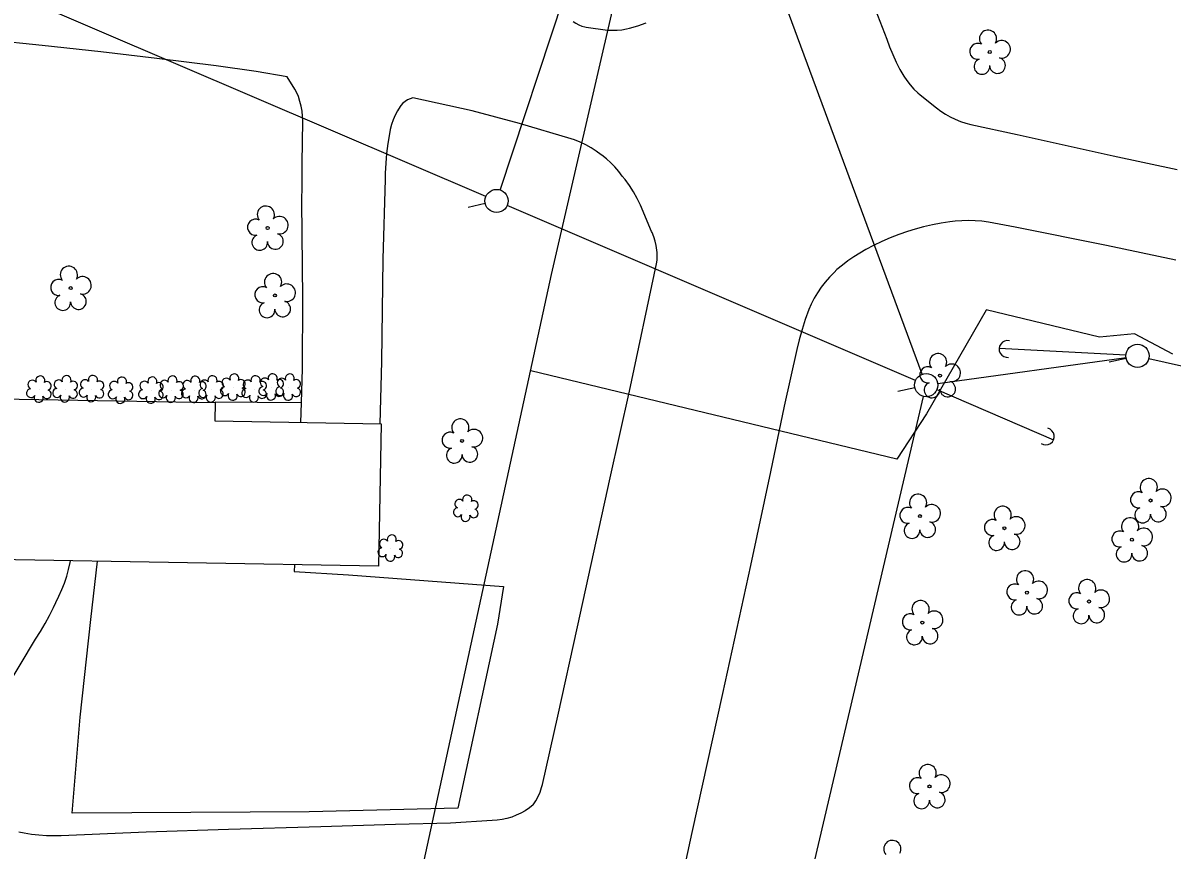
# Model space of a CAD drawing. Extents: x 1611576 to 1617186, y 899279 to 905462.
# Drawn here: x 1616263.7 to 1616511.6, y 900551.3 to 900729.9 of the extents above; entities that cross this region are included whole.
import ezdxf

# ---------------------------------------------------------------- set-up
doc = ezdxf.new("R2010")
doc.units = 0
for name, color, linetype in [('Default', 7, 'Continuous'), ('Exist Building', 7, 'Continuous'), ('Exist Other Culture Area Outline', 7, 'Continuous'), ('Exist Other Culture Fence Line', 7, 'Continuous'), ('Exist Roads EOP', 7, 'Continuous'), ('Exist Roads EOP Other', 7, 'Continuous'), ('Exist Vegetation Shrub CELL', 7, 'Continuous'), ('Exist Vegetation Tree CELL', 7, 'Continuous'), ('P Pole (Pow Co) CELL', 7, 'Continuous'), ('Prop 2 In Gas Line (St)', 7, 'Continuous'), ('Prop 6 In Gas Line (B2)', 7, 'Continuous'), ('Prop OH Pow Lines', 7, 'Continuous'), ('Prop OH Tel CATV Lines', 7, 'Continuous'), ('Prop OH Tel Lines', 7, 'Continuous')]:
    doc.layers.add(name, color=color, linetype=linetype)

msp = doc.modelspace()

# ---------------------------------------------------------------- linework, layer by layer
at = {"layer": 'Default'}
for p, q in [((1616363.43, 900690.86), (1616359.78, 900690.02)), ((1616501.77, 900657.42), (1616498.11, 900656.58)), ((1616456.17, 900651.1), (1616452.51, 900650.27))]:
    msp.add_line(p, q, dxfattribs=at)
for centre in [(1616365.87, 900691.42), (1616504.2, 900657.98), (1616458.6, 900651.66)]:
    msp.add_circle(centre, 2.5, dxfattribs=at)
at = {"layer": 'Exist Building'}
msp.add_lwpolyline([(1616340.39, 900612.54), (1616257.91, 900614.02), (1616258.53, 900648.73), (1616305.14, 900647.89), (1616305.07, 900643.95), (1616340.94, 900643.31)], close=True, dxfattribs=at)
at = {"layer": 'Exist Other Culture Area Outline'}
msp.add_lwpolyline([(1616323.76, 900647.8), (1616314.18, 900647.94), (1616305.17, 900648)], dxfattribs=at)
at = {"layer": 'Exist Other Culture Fence Line'}
msp.add_lwpolyline([(1616322.29, 900612.87), (1616322.23, 900611.4), (1616333.9, 900610.66), (1616367.37, 900608.2), (1616366.05, 900600.04), (1616357.51, 900560.28), (1616325.4, 900559.48), (1616287.16, 900559.29), (1616274.28, 900559.22), (1616276.02, 900579.92), (1616278.35, 900601.04), (1616279.76, 900613.63)], dxfattribs=at)
at = {"layer": 'Exist Roads EOP'}
for points in [[(1616449.34, 900741.63), (1616447.6, 900732.86), (1616450.09, 900726.38), (1616450.69, 900724.7), (1616451.37, 900723.05), (1616452.12, 900721.43), (1616452.94, 900719.84), (1616453.76, 900718.4), (1616454.43, 900717.42), (1616455.16, 900716.48), (1616455.96, 900715.6), (1616456.81, 900714.77), (1616457.32, 900714.32), (1616460.8, 900711.55), (1616461.75, 900710.83), (1616462.75, 900710.17), (1616463.8, 900709.58), (1616464.87, 900709.07), (1616465.99, 900708.62), (1616467.12, 900708.26), (1616468.26, 900707.97), (1616478.26, 900705.78), (1616498.95, 900701.19), (1616512.77, 900698.21)], [(1616320.68, 900718.26), (1616314.03, 900719.38), (1616305.33, 900720.57), (1616292.54, 900722.19), (1616280.44, 900723.64), (1616267.83, 900724.99), (1616256.61, 900726.13), (1616241.66, 900727.29), (1616228.31, 900728.29), (1616212.69, 900729.17), (1616207.32, 900729.47), (1616206.09, 900729.53), (1616204.86, 900729.51), (1616203.63, 900729.42), (1616202.27, 900729.25), (1616201.83, 900729.12), (1616201.41, 900728.92), (1616201.09, 900728.7)], [(1616382.41, 900730.19), (1616382.99, 900729.79), (1616383.61, 900729.46), (1616384.26, 900729.2), (1616384.94, 900729.01), (1616385.2, 900728.96), (1616389.83, 900728.34), (1616390.85, 900728.28), (1616391.87, 900728.3), (1616392.89, 900728.4), (1616393.9, 900728.57), (1616394.6, 900728.74), (1616396.4, 900729.27), (1616398.19, 900729.88)], [(1616390.37, 900631.67), (1616394.53, 900650.33), (1616400.42, 900677.82), (1616400.54, 900678.65), (1616400.57, 900679.48), (1616400.54, 900680.31), (1616400.48, 900680.79), (1616400.33, 900681.78), (1616400.1, 900682.76), (1616399.8, 900683.71), (1616399.43, 900684.64), (1616399.34, 900684.83), (1616396.94, 900690.54), (1616396.21, 900691.98), (1616395.4, 900693.37), (1616394.53, 900694.73), (1616393.6, 900696.04), (1616393.01, 900696.8), (1616392.24, 900697.8), (1616391.4, 900698.76), (1616390.51, 900699.66), (1616389.57, 900700.5), (1616388.58, 900701.29), (1616388.47, 900701.37), (1616387.4, 900702.15), (1616386.29, 900702.87), (1616385.13, 900703.52), (1616383.94, 900704.1), (1616382.72, 900704.61), (1616381.97, 900704.87), (1616370.81, 900708.14), (1616360.58, 900710.89), (1616347.83, 900713.66)], [(1616512.48, 900678.67), (1616497.49, 900681.81), (1616477.77, 900685.76), (1616472.07, 900686.84), (1616470.63, 900687.04), (1616469.19, 900687.16), (1616467.74, 900687.2), (1616466.29, 900687.17), (1616464.85, 900687.06), (1616463.73, 900686.92), (1616461.82, 900686.64), (1616459.92, 900686.28), (1616458.04, 900685.84), (1616456.18, 900685.32), (1616454.54, 900684.8), (1616452.67, 900684.16), (1616450.83, 900683.44), (1616449.01, 900682.65), (1616447.23, 900681.79), (1616445.59, 900680.91), (1616444.25, 900680.18), (1616442.96, 900679.38), (1616441.7, 900678.52), (1616440.5, 900677.59), (1616439.34, 900676.6), (1616438.7, 900676.01), (1616437.73, 900674.99), (1616436.81, 900673.91), (1616435.96, 900672.79), (1616435.17, 900671.62), (1616434.44, 900670.4), (1616433.79, 900669.15), (1616433.27, 900668.02), (1616432.5, 900665.84), (1616431.8, 900663.64), (1616431.18, 900661.42), (1616430.66, 900659.32), (1616427.97, 900647.11), (1616425.03, 900632.93)], [(1616425.03, 900632.93), (1616420.67, 900612.67), (1616414.62, 900585.05), (1616408, 900555.08), (1616401.66, 900525.8)], [(1616373.81, 900561), (1616374.36, 900561.88), (1616374.85, 900562.8), (1616375.27, 900563.76), (1616375.61, 900564.75), (1616375.79, 900565.39), (1616379.12, 900580.17), (1616383.36, 900599.46), (1616390.37, 900631.67)]]:
    msp.add_lwpolyline(points, dxfattribs=at)
at = {"layer": 'Exist Roads EOP Other'}
for points in [[(1616323.61, 900643.62), (1616323.76, 900647.8), (1616324.01, 900655.25), (1616324.09, 900670.33), (1616323.87, 900691.31), (1616323.89, 900694.8), (1616323.95, 900699.61), (1616324.04, 900708.68), (1616324.01, 900709.76), (1616323.9, 900710.83), (1616323.71, 900711.89), (1616323.45, 900712.93), (1616323.12, 900713.95), (1616322.68, 900714.93), (1616322.34, 900715.59), (1616320.68, 900718.26)], [(1616347.83, 900713.66), (1616347.24, 900713.48), (1616346.68, 900713.23), (1616346.15, 900712.9), (1616345.67, 900712.51), (1616345.24, 900712.06), (1616345.05, 900711.82), (1616344.48, 900710.9), (1616343.99, 900709.94), (1616343.56, 900708.95), (1616343.21, 900707.93), (1616342.94, 900706.89), (1616342.75, 900705.9), (1616342.41, 900703.8), (1616342.15, 900701.69), (1616341.97, 900699.57), (1616341.87, 900697.44), (1616341.84, 900696.13), (1616341.34, 900678.89), (1616341.02, 900656.75), (1616340.65, 900643.32)], [(1616256.39, 900580.2), (1616266.41, 900596.8), (1616267.47, 900598.45), (1616268.46, 900600.15), (1616269.39, 900601.88), (1616270.24, 900603.65), (1616270.73, 900604.74), (1616271.43, 900606.1), (1616272.07, 900607.5), (1616272.63, 900608.92), (1616273.12, 900610.38), (1616273.53, 900611.86), (1616273.86, 900613.35), (1616273.93, 900613.73)], [(1616373.81, 900561), (1616372.95, 900560.34), (1616372.06, 900559.75), (1616371.12, 900559.22), (1616370.14, 900558.77), (1616369.14, 900558.39), (1616368.11, 900558.08), (1616367.06, 900557.85), (1616365.99, 900557.69), (1616364.92, 900557.62), (1616364.92, 900557.62), (1616355.9, 900557.06), (1616344.06, 900556.79), (1616327.98, 900556.3), (1616308.02, 900555.71), (1616290.28, 900555.14), (1616271.93, 900554.35), (1616270.33, 900554.3), (1616268.73, 900554.33), (1616267.13, 900554.44), (1616265.54, 900554.63), (1616263.96, 900554.89), (1616262.78, 900555.15)]]:
    msp.add_lwpolyline(points, dxfattribs=at)
at = {"layer": 'Exist Vegetation Shrub CELL'}
for p, q in [((1616267.2, 900650.62), (1616267.2, 900650.62)), ((1616272.83, 900650.68), (1616272.83, 900650.68)), ((1616278.54, 900650.73), (1616278.54, 900650.73)), ((1616284.82, 900650.37), (1616284.82, 900650.37)), ((1616291.37, 900650.39), (1616291.37, 900650.39)), ((1616295.71, 900650.6), (1616295.71, 900650.6)), ((1616300.63, 900650.57), (1616300.63, 900650.57)), ((1616304.34, 900650.66), (1616304.34, 900650.66)), ((1616309.05, 900651.06), (1616309.05, 900651.06)), ((1616313.63, 900650.66), (1616313.63, 900650.66)), ((1616317.33, 900651.08), (1616317.33, 900651.08)), ((1616321.01, 900651.05), (1616321.01, 900651.05)), ((1616359.32, 900624.89), (1616359.32, 900624.89)), ((1616343.03, 900616.28), (1616343.03, 900616.28))]:
    msp.add_line(p, q, dxfattribs=at)
for centre, radius, start, end in [((1616265.71, 900651.75), 0.968, 35.8908, 245.4216), ((1616267.42, 900652.66), 0.99, 334.8391, 200.4717), ((1616271.35, 900651.8), 0.968, 35.8908, 245.4216), ((1616273.06, 900652.72), 0.99, 334.8391, 200.4717), ((1616277.06, 900651.86), 0.968, 35.8908, 245.4216), ((1616278.77, 900652.77), 0.99, 334.8391, 200.4717), ((1616280.21, 900651.6), 0.929, 284.4567, 126.0861), ((1616285.05, 900652.41), 0.99, 334.8391, 200.4717), ((1616289.89, 900651.52), 0.968, 35.8908, 245.4216), ((1616291.6, 900652.43), 0.99, 334.8391, 200.4717), ((1616294.22, 900651.73), 0.968, 35.8908, 245.4216), ((1616295.94, 900652.64), 0.99, 334.8391, 200.4717), ((1616299.15, 900651.69), 0.968, 35.8908, 245.4216), ((1616300.86, 900652.61), 0.99, 334.8391, 200.4717), ((1616302.85, 900651.79), 0.968, 35.8908, 245.4216), ((1616304.57, 900652.7), 0.99, 334.8391, 200.4717), ((1616307.57, 900652.18), 0.968, 35.8908, 245.4216), ((1616309.28, 900653.1), 0.99, 334.8391, 200.4717), ((1616310.72, 900651.92), 0.929, 284.4567, 126.0861), ((1616312.15, 900651.79), 0.968, 35.8908, 245.4216), ((1616313.86, 900652.7), 0.99, 334.8391, 200.4717), ((1616315.85, 900652.21), 0.968, 35.8908, 245.4216), ((1616317.56, 900653.12), 0.99, 334.8391, 200.4717), ((1616319, 900651.95), 0.929, 284.4567, 126.0861), ((1616319.53, 900652.18), 0.968, 35.8908, 245.4216), ((1616321.24, 900653.09), 0.99, 334.8391, 200.4717), ((1616322.68, 900651.92), 0.929, 284.4567, 126.0861), ((1616265.4, 900649.92), 0.955, 95.1099, 327.9534), ((1616268.83, 900649.69), 0.937, 204.9913, 73.4601), ((1616268.87, 900651.49), 0.929, 284.4567, 126.0861), ((1616271.03, 900649.97), 0.955, 95.1099, 327.9534), ((1616274.47, 900649.75), 0.937, 204.9913, 73.4601), ((1616274.5, 900651.55), 0.929, 284.4567, 126.0861), ((1616276.74, 900650.03), 0.955, 95.1099, 327.9534), ((1616280.18, 900649.81), 0.937, 204.9913, 73.4601), ((1616283.02, 900649.67), 0.955, 95.1099, 327.9534), ((1616283.34, 900651.5), 0.968, 35.8908, 245.4216), ((1616286.46, 900649.44), 0.937, 204.9913, 73.4601), ((1616286.49, 900651.24), 0.929, 284.4567, 126.0861), ((1616289.57, 900649.69), 0.955, 95.1099, 327.9534), ((1616293.01, 900649.46), 0.937, 204.9913, 73.4601), ((1616293.04, 900651.26), 0.929, 284.4567, 126.0861), ((1616293.91, 900649.9), 0.955, 95.1099, 327.9534), ((1616297.34, 900649.67), 0.937, 204.9913, 73.4601), ((1616297.38, 900651.47), 0.929, 284.4567, 126.0861), ((1616298.83, 900649.86), 0.955, 95.1099, 327.9534), ((1616302.27, 900649.64), 0.937, 204.9913, 73.4601), ((1616302.54, 900649.96), 0.955, 95.1099, 327.9534), ((1616302.3, 900651.44), 0.929, 284.4567, 126.0861), ((1616305.97, 900649.73), 0.937, 204.9913, 73.4601), ((1616306.01, 900651.53), 0.929, 284.4567, 126.0861), ((1616307.25, 900650.35), 0.955, 95.1099, 327.9534), ((1616310.69, 900650.13), 0.937, 204.9913, 73.4601), ((1616311.83, 900649.95), 0.955, 95.1099, 327.9534), ((1616315.27, 900649.73), 0.937, 204.9913, 73.4601), ((1616315.53, 900650.38), 0.955, 95.1099, 327.9534), ((1616315.3, 900651.53), 0.929, 284.4567, 126.0861), ((1616318.97, 900650.16), 0.937, 204.9913, 73.4601), ((1616319.21, 900650.35), 0.955, 95.1099, 327.9534), ((1616322.65, 900650.12), 0.937, 204.9913, 73.4601), ((1616267.07, 900648.94), 0.984, 151.2797, 21.387), ((1616272.7, 900648.99), 0.984, 151.2797, 21.387), ((1616278.41, 900649.05), 0.984, 151.2797, 21.387), ((1616284.69, 900648.69), 0.984, 151.2797, 21.387), ((1616291.24, 900648.71), 0.984, 151.2797, 21.387), ((1616295.58, 900648.92), 0.984, 151.2797, 21.387), ((1616300.5, 900648.88), 0.984, 151.2797, 21.387), ((1616304.21, 900648.98), 0.984, 151.2797, 21.387), ((1616308.92, 900649.37), 0.984, 151.2797, 21.387), ((1616313.5, 900648.98), 0.984, 151.2797, 21.387), ((1616317.2, 900649.4), 0.984, 151.2797, 21.387), ((1616320.88, 900649.37), 0.984, 151.2797, 21.387), ((1616359.55, 900626.93), 0.99, 334.8391, 200.4717), ((1616357.84, 900626.02), 0.968, 35.8908, 245.4216), ((1616360.99, 900625.76), 0.929, 284.4567, 126.0861), ((1616357.52, 900624.19), 0.955, 95.1099, 327.9534), ((1616359.19, 900623.21), 0.984, 151.2797, 21.387), ((1616360.96, 900623.96), 0.937, 204.9913, 73.4601), ((1616341.55, 900617.41), 0.968, 35.8908, 245.4216), ((1616343.26, 900618.32), 0.99, 334.8391, 200.4717), ((1616344.71, 900617.15), 0.929, 284.4567, 126.0861), ((1616341.23, 900615.57), 0.955, 95.1099, 327.9534), ((1616344.67, 900615.35), 0.937, 204.9913, 73.4601), ((1616342.91, 900614.59), 0.984, 151.2797, 21.387)]:
    msp.add_arc(centre, radius, start, end, dxfattribs=at)
at = {"layer": 'Exist Vegetation Tree CELL'}
for p, q in [((1616472.32, 900723.58), (1616472.32, 900723.58)), ((1616316.47, 900685.6), (1616316.47, 900685.6)), ((1616273.97, 900672.6), (1616273.97, 900672.6)), ((1616318.04, 900671.02), (1616318.04, 900671.02)), ((1616461.56, 900653.73), (1616461.56, 900653.73)), ((1616358.44, 900639.62), (1616358.44, 900639.62)), ((1616507.02, 900626.74), (1616507.02, 900626.74)), ((1616457.24, 900623.38), (1616457.24, 900623.38)), ((1616475.48, 900620.76), (1616475.48, 900620.76)), ((1616502.99, 900618.28), (1616502.99, 900618.28)), ((1616480.33, 900606.84), (1616480.33, 900606.84)), ((1616493.73, 900604.93), (1616493.73, 900604.93)), ((1616457.76, 900600.39), (1616457.76, 900600.39)), ((1616459.31, 900565), (1616459.31, 900565))]:
    msp.add_line(p, q, dxfattribs=at)
for centre in [(1616472.32, 900723.58), (1616316.47, 900685.6), (1616273.97, 900672.6), (1616318.04, 900671.02), (1616461.56, 900653.73), (1616358.44, 900639.62), (1616507.02, 900626.74), (1616457.24, 900623.38), (1616475.48, 900620.76), (1616502.99, 900618.28), (1616480.33, 900606.84), (1616493.73, 900604.93), (1616457.76, 900600.39), (1616459.31, 900565)]:
    msp.add_circle(centre, 0.326, dxfattribs=at)
for centre, radius, start, end in [((1616471.94, 900726.45), 1.86, 330.1651, 219.7134), ((1616469.72, 900723.73), 1.73, 62.6636, 279.3457), ((1616474.87, 900724.17), 1.9, 257.1011, 134.1999), ((1616470.62, 900720.46), 1.69, 111.5671, 6.231), ((1616473.99, 900720.68), 1.7, 181.2822, 74.56), ((1616316.09, 900688.47), 1.86, 330.1651, 219.7134), ((1616313.87, 900685.75), 1.73, 62.6636, 279.3457), ((1616319.02, 900686.19), 1.9, 257.1011, 134.1999), ((1616314.77, 900682.48), 1.69, 111.5671, 6.231), ((1616318.14, 900682.7), 1.7, 181.2822, 74.56), ((1616273.58, 900675.47), 1.86, 330.1651, 219.7134), ((1616276.52, 900673.19), 1.9, 257.1011, 134.1999), ((1616317.65, 900673.89), 1.86, 330.1651, 219.7134), ((1616271.36, 900672.75), 1.73, 62.6636, 279.3457), ((1616315.43, 900671.17), 1.73, 62.6636, 279.3457), ((1616320.59, 900671.6), 1.9, 257.1011, 134.1999), ((1616272.26, 900669.48), 1.69, 111.5671, 6.231), ((1616275.64, 900669.7), 1.7, 181.2822, 74.56), ((1616316.34, 900667.89), 1.69, 111.5671, 6.231), ((1616319.71, 900668.12), 1.7, 181.2822, 74.56), ((1616461.17, 900656.6), 1.86, 330.1651, 219.7134), ((1616458.95, 900653.88), 1.73, 62.6636, 279.3457), ((1616464.11, 900654.32), 1.9, 257.1011, 134.1999), ((1616459.85, 900650.61), 1.69, 111.5671, 6.231), ((1616463.23, 900650.83), 1.7, 181.2822, 74.56), ((1616358.06, 900642.49), 1.86, 330.1651, 219.7134), ((1616355.84, 900639.77), 1.73, 62.6636, 279.3457), ((1616360.99, 900640.21), 1.9, 257.1011, 134.1999), ((1616356.74, 900636.5), 1.69, 111.5671, 6.231), ((1616360.12, 900636.72), 1.7, 181.2822, 74.56), ((1616506.63, 900629.61), 1.86, 330.1651, 219.7134), ((1616456.85, 900626.25), 1.86, 330.1651, 219.7134), ((1616504.41, 900626.89), 1.73, 62.6636, 279.3457), ((1616509.57, 900627.32), 1.9, 257.1011, 134.1999), ((1616454.63, 900623.53), 1.73, 62.6636, 279.3457), ((1616459.79, 900623.97), 1.9, 257.1011, 134.1999), ((1616475.1, 900623.63), 1.86, 330.1651, 219.7134), ((1616508.69, 900623.84), 1.7, 181.2822, 74.56), ((1616478.03, 900621.35), 1.9, 257.1011, 134.1999), ((1616502.61, 900621.15), 1.86, 330.1651, 219.7134), ((1616505.31, 900623.61), 1.69, 111.5671, 6.231), ((1616455.53, 900620.26), 1.69, 111.5671, 6.231), ((1616458.91, 900620.48), 1.7, 181.2822, 74.56), ((1616472.88, 900620.91), 1.73, 62.6636, 279.3457), ((1616505.54, 900618.87), 1.9, 257.1011, 134.1999), ((1616473.78, 900617.64), 1.69, 111.5671, 6.231), ((1616477.15, 900617.86), 1.7, 181.2822, 74.56), ((1616500.39, 900618.43), 1.73, 62.6636, 279.3457), ((1616501.29, 900615.16), 1.69, 111.5671, 6.231), ((1616504.67, 900615.38), 1.7, 181.2822, 74.56), ((1616479.94, 900609.72), 1.86, 330.1651, 219.7134), ((1616477.72, 900607), 1.73, 62.6636, 279.3457), ((1616482.88, 900607.43), 1.9, 257.1011, 134.1999), ((1616493.34, 900607.8), 1.86, 330.1651, 219.7134), ((1616482, 900603.94), 1.7, 181.2822, 74.56), ((1616491.12, 900605.08), 1.73, 62.6636, 279.3457), ((1616496.28, 900605.52), 1.9, 257.1011, 134.1999), ((1616457.38, 900603.27), 1.86, 330.1651, 219.7134), ((1616478.63, 900603.72), 1.69, 111.5671, 6.231), ((1616492.03, 900601.81), 1.69, 111.5671, 6.231), ((1616495.4, 900602.03), 1.7, 181.2822, 74.56), ((1616455.16, 900600.55), 1.73, 62.6636, 279.3457), ((1616460.31, 900600.98), 1.9, 257.1011, 134.1999), ((1616456.06, 900597.27), 1.69, 111.5671, 6.231), ((1616459.44, 900597.49), 1.7, 181.2822, 74.56), ((1616458.92, 900567.87), 1.86, 330.1651, 219.7134), ((1616456.7, 900565.15), 1.73, 62.6636, 279.3457), ((1616461.86, 900565.59), 1.9, 257.1011, 134.1999), ((1616457.6, 900561.88), 1.69, 111.5671, 6.231), ((1616460.98, 900562.1), 1.7, 181.2822, 74.56), ((1616451.29, 900551.49), 1.86, 330.1651, 219.7134)]:
    msp.add_arc(centre, radius, start, end, dxfattribs=at)
at = {"layer": 'P Pole (Pow Co) CELL'}
for p, q in [((1616501.71, 900658.11), (1616474.32, 900659.54)), ((1616460.9, 900650.68), (1616486.1, 900639.86))]:
    msp.add_line(p, q, dxfattribs=at)
for centre, start, end in [((1616476.14, 900659.46), 77.2348, 276.8211), ((1616484.42, 900640.56), 236.9934, 76.5797)]:
    msp.add_arc(centre, 1.82, start, end, dxfattribs=at)
at = {"layer": 'Prop 2 In Gas Line (St)'}
for p, q in [((1616471.52, 900667.85), (1616458.65, 900645.44)), ((1616496, 900662.04), (1616471.51, 900667.91)), ((1616503.56, 900662.75), (1616496, 900662.04)), ((1616511.83, 900658.32), (1616503.56, 900662.75)), ((1616452.29, 900635.7), (1616373.27, 900654.74)), ((1616458.65, 900645.44), (1616452.29, 900635.7))]:
    msp.add_line(p, q, dxfattribs=at)
at = {"layer": 'Prop 6 In Gas Line (B2)'}
for p, q in [((1616377.71, 900675.57), (1616412.45, 900825.61)), ((1616322.63, 900421.7), (1616377.71, 900675.57))]:
    msp.add_line(p, q, dxfattribs=at)
at = {"layer": 'Prop OH Pow Lines'}
for p, q in [((1616457.74, 900654.01), (1616403.59, 900800.44)), ((1616363.57, 900692.4), (1616178.8, 900771.58)), ((1616461.08, 900652.02), (1616501.73, 900657.64)), ((1616506.64, 900657.43), (1616660.21, 900622.87))]:
    msp.add_line(p, q, dxfattribs=at)
at = {"layer": 'Prop OH Tel CATV Lines'}
for p, q in [((1616456.31, 900652.65), (1616368.17, 900690.43)), ((1616434.55, 900549.09), (1616458.03, 900649.23))]:
    msp.add_line(p, q, dxfattribs=at)
at = {"layer": 'Prop OH Tel Lines'}
msp.add_line((1616366.65, 900693.79), (1616401.94, 900800.41), dxfattribs=at)

doc.saveas('drawing.dxf')
